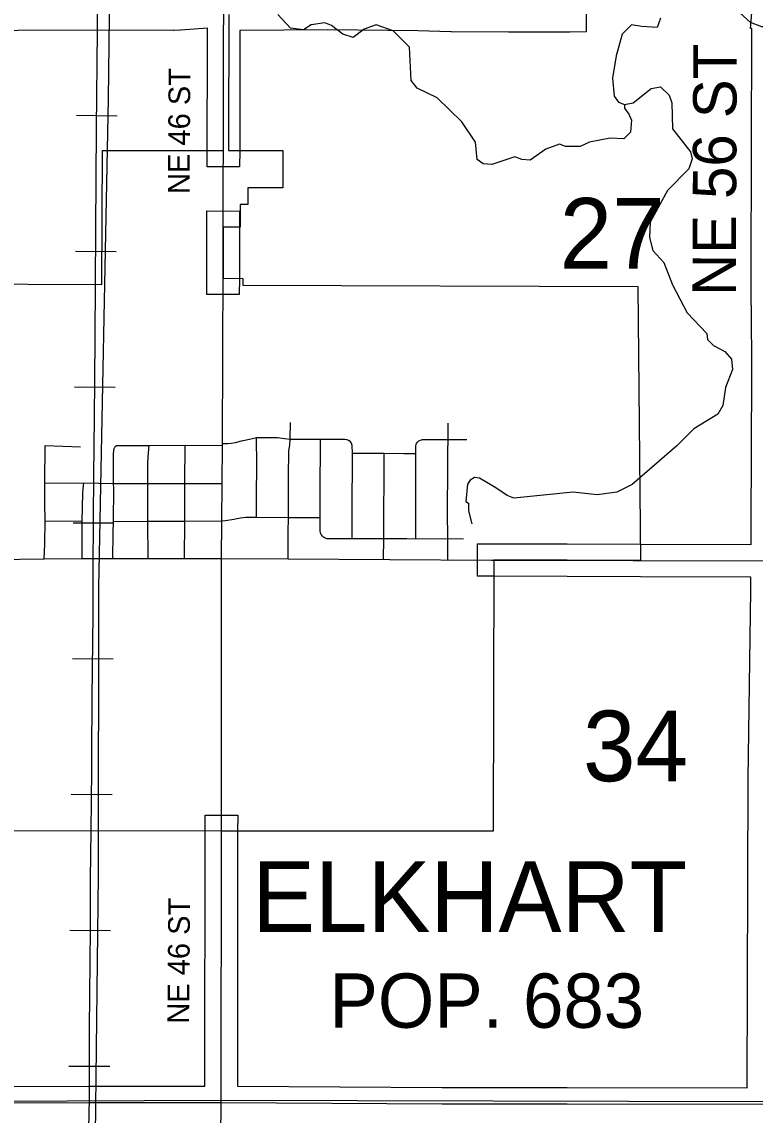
# Model space of a CAD drawing. Extents: x -1403959 to 81668, y -1400582 to 11018.
# Drawn here: x 7645.3 to 7776, y 9504.8 to 9699.5 of the extents above; entities that cross this region are included whole.
import ezdxf

# ---------------------------------------------------------------- set-up
doc = ezdxf.new("R2010")
doc.units = 0
for name, color, linetype in [('tdCiCoBndryTxt', 7, 'Continuous'), ('tdCiMapFrame', 7, 'Continuous'), ('tdCiRRCL', 7, 'Continuous'), ('tdCiSectLine', 7, 'Continuous'), ('tdCiSectNmbr', 7, 'Continuous'), ('tdCiSectTwpRng', 7, 'Continuous'), ('tdCoClipBndry', 7, 'Continuous'), ('tdCoSecRteBand', 7, 'Continuous'), ('tdCoSectLinePart', 7, 'Continuous'), ('tdCoSectNmbr', 7, 'Continuous'), ('tdCoShieldCoRte', 7, 'Continuous'), ('tdCoShieldCoRteHrd', 7, 'Continuous'), ('tdCoSurfBitum', 7, 'Continuous')]:
    doc.layers.add(name, color=color, linetype=linetype)

msp = doc.modelspace()

# ---------------------------------------------------------------- linework, layer by layer
at = {"layer": 'tdCiCoBndryTxt'}
for points in [[(7681.26, 9676.6), (7681.3, 9694.95), (7681.3, 9697.03), (7681.33, 9700.89), (7681.33, 9701.37), (7681.34, 9702.92), (7681.29, 9709.31), (7681.36, 9726.14), (7681.38, 9739.51), (7681.36, 9748.79)], [(7681.2, 9653.85), (7681.22, 9662.93)], [(7729.43, 9603.68), (7742.51, 9603.65), (7754.28, 9603.6)], [(7754.28, 9603.6), (7755.61, 9603.59)], [(7755.61, 9603.59), (7755.62, 9603.59), (7755.63, 9603.59), (7778.21, 9603.51), (7794.34, 9603.43), (7843.26, 9603.09), (7852.25, 9603), (7874.28, 9602.8), (7893.92, 9602.11), (7923.7, 9601.27), (7924.77, 9601.28), (7940.99, 9601.46), (7941.12, 9601.47), (7970.02, 9601.92)], [(7679.39, 9206.58), (7679.5, 9276.06), (7679.6, 9303.36), (7679.6, 9303.46), (7679.67, 9326.28), (7679.74, 9348.11), (7679.77, 9373.75), (7679.88, 9400.27), (7680.04, 9420.4), (7680.84, 9507.08), (7680.89, 9555.33)]]:
    msp.add_lwpolyline(points, dxfattribs=at)
at = {"layer": 'tdCiMapFrame'}
msp.add_lwpolyline([(7632.96, 9507.01), (7657.38, 9507.08), (7680.84, 9507.08), (7720.22, 9506.87), (7742.54, 9506.87), (7777.51, 9506.77), (7790.03, 9506.77), (7793.49, 9506.74), (7798.59, 9506.68), (7807.52, 9506.62), (7814.24, 9506.61), (7820.86, 9506.61), (7826.75, 9506.57), (7834.86, 9506.47), (7841.2, 9506.49), (7848.93, 9506.4), (7854.12, 9506.38), (7857.44, 9506.32), (7863.6, 9506.22), (7865.82, 9506.15), (7869.65, 9506.15), (7874.57, 9506.32)], dxfattribs=at)
at = {"layer": 'tdCiRRCL'}
for points in [[(7682.22, 9700.81), (7682.16, 9678.56), (7682.16, 9676.6), (7691.85, 9676.59), (7691.87, 9671.69), (7691.87, 9669.93), (7685.64, 9669.93), (7685.64, 9667.01), (7684.27, 9667.01), (7684.27, 9662.96), (7681.22, 9662.93), (7681.2, 9653.85), (7684.71, 9653.84), (7684.71, 9652.65), (7755.13, 9652.4), (7755.62, 9603.59), (7742.51, 9603.65), (7729.43, 9603.63), (7729.34, 9555.38), (7680.89, 9555.41), (7632.74, 9555.44)], [(7633.1, 9652.88), (7659.61, 9652.76), (7659.72, 9676.63), (7681.26, 9676.6), (7681.3, 9694.95), (7681.3, 9697.03), (7681.33, 9700.89)]]:
    msp.add_lwpolyline(points, dxfattribs=at)
at = {"layer": 'tdCiSectLine'}
for points in [[(7745.89, 9703.51), (7745.9, 9697.71), (7743, 9697.7), (7732.11, 9697.68), (7732.11, 9697.68), (7732.09, 9697.68), (7721.91, 9697.73), (7721.82, 9697.73), (7715.94, 9697.93), (7699.86, 9698.08), (7684.21, 9697.98), (7684.21, 9697.02), (7684.21, 9694.95), (7684.21, 9694.94), (7684.16, 9676.6), (7684.15, 9673.69), (7678.35, 9673.71), (7678.35, 9676.61), (7678.4, 9694.95), (7678.4, 9697.03), (7678.4, 9697.05), (7678.41, 9698.36), (7673.64, 9698.06), (7673.6, 9698.05), (7672.43, 9697.99), (7672.29, 9697.99), (7672.28, 9697.99), (7658.89, 9698.01), (7587.71, 9697.72)], [(7774.62, 9509.68), (7774.81, 9564.64), (7774.81, 9564.67), (7775.27, 9598.27), (7775.28, 9600.62), (7755.6, 9600.69), (7755.6, 9600.69), (7742.5, 9600.75), (7729.43, 9600.78), (7726.53, 9600.78), (7726.54, 9606.59), (7729.44, 9606.58), (7742.51, 9606.55), (7742.52, 9606.55), (7755.62, 9606.49), (7775.3, 9606.43), (7775.3, 9609.68), (7775.3, 9609.69), (7775.42, 9636.82), (7775.36, 9649.07), (7775.33, 9649.07), (7775.34, 9651.96), (7775.31, 9654.84), (7775.33, 9654.84), (7775.33, 9654.86), (7775.35, 9654.86), (7775.46, 9698.07), (7775.44, 9698.07), (7775.44, 9698.31), (7775.2, 9698.34), (7775.46, 9701.09)], [(7684.09, 9650.94), (7678.29, 9650.96), (7678.3, 9653.86), (7678.32, 9662.94), (7678.33, 9665.84), (7684.13, 9665.82), (7684.12, 9662.92), (7684.1, 9653.84), (7684.09, 9650.94)], [(7632.96, 9509.91), (7657.37, 9509.98), (7657.38, 9509.98), (7677.95, 9509.98), (7677.99, 9555.33), (7677.99, 9558.23), (7683.8, 9558.23), (7683.79, 9555.32), (7683.75, 9509.97), (7720.23, 9509.77), (7742.54, 9509.77), (7742.55, 9509.77), (7774.62, 9509.68)]]:
    msp.add_lwpolyline(points, dxfattribs=at)
at = {"layer": 'tdCiSectNmbr'}
for points in [[(7681.22, 9662.93), (7681.24, 9671.69), (7681.26, 9676.6)], [(7681.22, 9662.93), (7681.22, 9662.93)], [(7680.91, 9603.93), (7680.97, 9610.65), (7681.02, 9617.32), (7681.07, 9624.05), (7681.08, 9624.4), (7681.11, 9627.49), (7681.07, 9629.74), (7681.13, 9635.06), (7681.17, 9641.25), (7681.17, 9643.33), (7681.19, 9652.66), (7681.19, 9652.66)], [(7681.19, 9652.66), (7681.2, 9653.4), (7681.2, 9653.85)], [(7632.91, 9603.63), (7640.5, 9603.8), (7649.31, 9603.9), (7656.1, 9603.96), (7661.57, 9603.98)], [(7661.57, 9603.98), (7667.82, 9603.95), (7674.34, 9603.93), (7680.91, 9603.93)], [(7680.89, 9555.41), (7680.89, 9555.76), (7680.91, 9603.93)], [(7680.91, 9603.93), (7692.81, 9603.87), (7729.07, 9603.68), (7729.43, 9603.68)], [(7680.89, 9555.33), (7680.89, 9555.41)]]:
    msp.add_lwpolyline(points, dxfattribs=at)
at = {"layer": 'tdCiSectTwpRng'}
for points in [[(7692.81, 9603.87), (7692.81, 9608.62), (7692.83, 9611.24), (7692.84, 9613.74), (7692.87, 9618.94), (7692.9, 9622.65), (7692.93, 9623.12), (7693.09, 9624.12), (7693.17, 9625.21), (7693.19, 9628.16)], [(7721.26, 9603.72), (7721.24, 9607.48), (7721.21, 9612.25), (7721.25, 9620.02), (7721.3, 9628.03)], [(7681.08, 9624.4), (7681.99, 9624.42), (7682.66, 9624.47), (7683.43, 9624.61), (7684.48, 9624.88), (7685.9, 9625.22), (7686.43, 9625.33), (7687.13, 9625.47), (7687.56, 9625.52), (7688.14, 9625.52), (7689.81, 9625.52), (7690.9, 9625.48), (7692.12, 9625.31), (7693.17, 9625.21), (7696.36, 9625.22), (7698.55, 9625.2), (7701.81, 9625.2), (7702.88, 9625.2), (7703.26, 9625.13), (7703.63, 9624.98)], [(7687.13, 9611.3), (7687.18, 9615.18), (7687.21, 9620.56), (7687.13, 9625.47)], [(7698.9, 9607.93), (7698.68, 9608.2), (7698.57, 9608.45), (7698.49, 9608.91), (7698.51, 9611.26), (7698.52, 9617.49), (7698.57, 9623.14), (7698.55, 9625.2)], [(7704.18, 9607.54), (7704.19, 9612.14), (7704.25, 9622.66), (7704.21, 9624.1), (7704.11, 9624.49), (7703.89, 9624.75), (7703.64, 9624.98)], [(7713.48, 9622.67), (7715.53, 9622.67), (7715.53, 9623.72), (7715.56, 9624.01), (7715.61, 9624.23), (7715.7, 9624.45), (7715.86, 9624.68), (7716.1, 9624.89), (7716.41, 9625.04), (7716.77, 9625.14), (7717.1, 9625.17), (7717.36, 9625.17), (7724.66, 9625.17)], [(7649.45, 9617.37), (7649.48, 9624.07)], [(7649.48, 9624.07), (7655.76, 9623.83)], [(7661.69, 9617.32), (7661.64, 9618.14), (7661.67, 9622.48), (7661.75, 9623.23), (7661.79, 9623.53), (7661.9, 9623.79)], [(7661.9, 9623.79), (7662, 9623.9)], [(7662, 9623.9), (7662.04, 9623.96), (7662.22, 9624.06), (7662.43, 9624.1), (7668.04, 9624.1), (7674.43, 9624.14), (7681.07, 9624.05)], [(7667.81, 9617.32), (7667.76, 9620.83), (7667.82, 9622.03), (7668.04, 9624.1)], [(7674.41, 9617.31), (7674.43, 9624.14)], [(7704.25, 9622.7), (7709.91, 9622.68), (7713.44, 9622.67)], [(7709.82, 9603.78), (7709.85, 9607.51), (7709.91, 9622.68)], [(7713.44, 9622.67), (7713.48, 9622.67)], [(7715.54, 9607.49), (7715.54, 9614.99), (7715.54, 9622.03), (7715.53, 9622.67)], [(7649.45, 9617.37), (7656.38, 9617.43), (7661.63, 9617.32)], [(7649.45, 9613.67), (7649.45, 9617.37)], [(7656.1, 9603.96), (7656.07, 9610.59), (7656.21, 9615.55), (7656.26, 9616.35), (7656.38, 9617.43)], [(7661.57, 9603.98), (7661.6, 9608.48), (7661.69, 9610.52), (7661.74, 9616.5), (7661.69, 9617.32), (7661.69, 9617.32)], [(7661.63, 9617.32), (7661.69, 9617.32), (7661.75, 9617.32), (7667.81, 9617.32), (7674.41, 9617.31)], [(7667.82, 9603.95), (7667.81, 9610.58), (7667.81, 9617.32)], [(7674.34, 9603.93), (7674.4, 9610.62), (7674.41, 9617.31)], [(7674.41, 9617.31), (7681.02, 9617.32)], [(7649.46, 9610.65), (7649.45, 9613.67)], [(7680.97, 9610.65), (7681.65, 9610.74), (7683.1, 9610.93), (7684.29, 9611.17), (7685.23, 9611.3), (7687.13, 9611.3), (7692.83, 9611.24), (7695.72, 9611.24), (7698.51, 9611.26)], [(7649.31, 9603.9), (7649.4, 9606.51), (7649.46, 9610.65)], [(7649.46, 9610.65), (7656.07, 9610.59)], [(7661.69, 9610.52), (7667.81, 9610.58), (7674.4, 9610.62), (7680.97, 9610.65)], [(7698.9, 9607.93), (7698.93, 9607.91)], [(7698.93, 9607.91), (7699.28, 9607.67), (7699.62, 9607.54), (7700.17, 9607.51), (7701.81, 9607.52), (7704.18, 9607.54), (7707.96, 9607.52), (7713.95, 9607.5)], [(7713.95, 9607.5), (7724.03, 9607.48)]]:
    msp.add_lwpolyline(points, dxfattribs=at)
at = {"layer": 'tdCoClipBndry'}
msp.add_lwpolyline([(8549.15, 9506.07), (8453.73, 9506.73), (8129.55, 9505.48), (8065.35, 9506.36), (7898.67, 9506.67), (7875.61, 9506.35), (7777.72, 9507.21), (7680.92, 9507.43), (7584.56, 9507.04), (7487.75, 9507.11), (7385.45, 9506.88), (7240.23, 9506.98), (7094.09, 9507.81), (7021.1, 9507.98), (6996.67, 9508.49), (6940.47, 9508.46), (6899.25, 9508.86), (6803.05, 9508.67), (6755.11, 9508.87)], dxfattribs=at)
at = {"layer": 'tdCoSecRteBand'}
for p, q in [((7662.3, 9682.74), (7655.05, 9682.82)), ((7662.12, 9658.57), (7654.87, 9658.63)), ((7661.94, 9634.39), (7654.69, 9634.45)), ((7661.75, 9610.22), (7654.49, 9610.26)), ((7661.58, 9586.03), (7654.33, 9586.09)), ((7661.4, 9561.84), (7654.15, 9561.91)), ((7661.16, 9537.66), (7653.91, 9537.73)), ((7660.99, 9513.51), (7653.73, 9513.51))]:
    msp.add_line(p, q, dxfattribs=at)
for points in [[(7691.3, 10094.14), (7699.62, 10013.61), (7701.7, 9991.16), (7701.83, 9981.85), (7700.27, 9968.72), (7696.45, 9956.82), (7680.43, 9907.87), (7672.72, 9874.94), (7663.97, 9811.31), (7663.08, 9796.77), (7661, 9710.15), (7660.7, 9685.82), (7658.99, 9598.81), (7658.92, 9547.57), (7656.27, 9316.09)], [(7657.28, 9502.44), (7657.36, 9507.74), (7657.36, 9520.26), (7657.54, 9538.04), (7657.59, 9546.91), (7657.71, 9555.42), (7657.82, 9566.33), (7657.79, 9569.43), (7657.89, 9578.91), (7657.94, 9584.31), (7658.02, 9593.92), (7658.07, 9601.76), (7658.13, 9611.16), (7658.17, 9618.72), (7658.27, 9629.04), (7658.32, 9635.68), (7658.37, 9643.39), (7658.45, 9652.76), (7658.53, 9662.59), (7658.65, 9680.56), (7658.83, 9697.91), (7658.98, 9715.68)], [(7657.28, 9502.44), (7657.36, 9507.74), (7657.36, 9520.26), (7657.54, 9538.04), (7657.59, 9546.91), (7657.71, 9555.42), (7657.82, 9566.33), (7657.79, 9569.43), (7657.89, 9578.91), (7657.94, 9584.31), (7658.02, 9593.92), (7658.07, 9601.76), (7658.13, 9611.16), (7658.17, 9618.72), (7658.27, 9629.04), (7658.32, 9635.68), (7658.37, 9643.39), (7658.45, 9652.76), (7658.53, 9662.59), (7658.65, 9680.56), (7658.83, 9697.91), (7658.98, 9715.68)]]:
    msp.add_lwpolyline(points, dxfattribs=at)
at = {"layer": 'tdCoSurfBitum'}
for points in [[(7826.2, 9748.58), (7826.87, 9688.58), (7825.96, 9686.45), (7825.05, 9685.38), (7821.99, 9684.61), (7819.86, 9683.24), (7818.18, 9682.93), (7816.19, 9684), (7812.98, 9688.12), (7810.38, 9689.18), (7808.55, 9689.33), (7807.48, 9689.03), (7804.28, 9687.04), (7801.83, 9686.73), (7795.57, 9690.24), (7792.51, 9692.98), (7786.52, 9696.65), (7782.7, 9698.64), (7777.2, 9698.64), (7775.22, 9699.41), (7772.62, 9701.7)], [(7752.77, 9684.77), (7752.77, 9684.16), (7753.53, 9683.09), (7753.99, 9682.02), (7753.83, 9679.88), (7752.61, 9678.66), (7750.17, 9678.82), (7746.5, 9678.06), (7744.82, 9677.29), (7742.23, 9677.3), (7741.16, 9677.75), (7738.71, 9676.84), (7735.96, 9674.86), (7734.44, 9675.01), (7733.22, 9675.47), (7729.09, 9674.1), (7727.57, 9674.25), (7726.5, 9675.02), (7726.19, 9678.07), (7723.75, 9681.73), (7719.33, 9686.01), (7715.82, 9687.69), (7714.75, 9689.07), (7714.44, 9695.02), (7711.54, 9697.92), (7708.49, 9699), (7706.35, 9698.23), (7704.37, 9696.71), (7702.54, 9697.32), (7700.55, 9698.85), (7699.33, 9699.31), (7696.89, 9699), (7695.51, 9698.09), (7693.22, 9698.4), (7690.93, 9700.84)], [(7759.19, 9700.18), (7758.57, 9698.5), (7755.83, 9698.66), (7753.99, 9698.96), (7752.31, 9697.29), (7751.24, 9693.47), (7750.63, 9689.5), (7750.93, 9686.3), (7751.7, 9685.23), (7752.77, 9684.77), (7754.29, 9685.07), (7757.5, 9687.67), (7759.18, 9687.97), (7760.71, 9686.44), (7761.16, 9685.07), (7761.31, 9680.49), (7764.52, 9676.36), (7764.82, 9675.14), (7764.21, 9673.31), (7760.39, 9669.5), (7757.34, 9663.85), (7757.18, 9661.1), (7757.79, 9658.81), (7759.78, 9656.67), (7761.3, 9652.71), (7763.89, 9647.67), (7767.41, 9644), (7767.56, 9642.93), (7768.63, 9641.86), (7770.61, 9640.79), (7771.83, 9639.42), (7771.98, 9637.58), (7770.76, 9634.38), (7770.3, 9631.17), (7769.38, 9629.65), (7765.11, 9627.06), (7762.05, 9624), (7754.11, 9617.14), (7751.36, 9615.77), (7747.85, 9615.31), (7743.57, 9615.77), (7733.04, 9614.71), (7731.81, 9615.17), (7729.83, 9616.55), (7726.93, 9618.23), (7726.01, 9618.38), (7725.25, 9617.92), (7724.79, 9617.16), (7724.48, 9614.11), (7724.94, 9613.8), (7724.94, 9612.43), (7725.55, 9610.14)]]:
    msp.add_lwpolyline(points, dxfattribs=at)

# ---------------------------------------------------------------- texts
at = {"layer": 'tdCoSectLinePart'}
for s, p in [('27', (7741.2, 9655.57)), ('34', (7745.35, 9564.29))]:
    msp.add_text(s, height=12.575, rotation=359.9997, dxfattribs=at).set_placement(p)
at = {"layer": 'tdCoSectNmbr'}
for s, height, rotation, p in [('NE 56 ST', 7.738, 89.7898, (7772.59, 9650.72)), ('NE 46 ST', 3.869, 89.6295, (7675.22, 9668.85)), ('NE 46 ST', 3.869, 89.5199, (7675.13, 9521.1))]:
    msp.add_text(s, height=height, rotation=rotation, dxfattribs=at).set_placement(p)
at = {"layer": 'tdCoShieldCoRte'}
msp.add_text('POP. 683', height=9.673, rotation=359.9944, dxfattribs=at).set_placement((7700.16, 9520.39))
at = {"layer": 'tdCoShieldCoRteHrd'}
msp.add_text('ELKHART', height=12.575, rotation=359.9996, dxfattribs=at).set_placement((7686.37, 9537.46))

doc.saveas('drawing.dxf')
